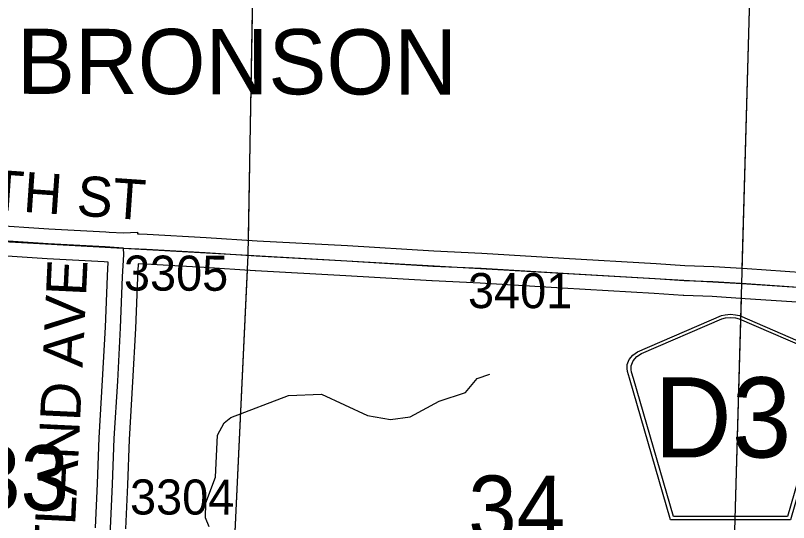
# Model space of a CAD drawing. Extents: x -157.2 to -99.3, y 12.2 to 46.2.
# Drawn here: x -138.204 to -136.661, y 29.328 to 30.339 of the extents above; entities that cross this region are included whole.
import ezdxf

# ---------------------------------------------------------------- set-up
doc = ezdxf.new("R2010")
doc.units = 0
for name, color, linetype in [('tdCoCorpTxt', 7, 'Continuous'), ('tdCoHydroRiver', 7, 'Continuous'), ('tdCoSecRdNmbr', 7, 'Continuous'), ('tdCoSecRdTxt', 7, 'Continuous'), ('tdCoSecRteBand', 7, 'Continuous'), ('tdCoSecRteCL', 7, 'Continuous'), ('tdCoSectLine', 7, 'Continuous'), ('tdCoSectLinePart', 7, 'Continuous'), ('tdCoSectNmbr', 7, 'Continuous'), ('tdCoShieldCoRteHrd', 7, 'Continuous'), ('tdCoSurfAsphalt', 7, 'Continuous'), ('tdCoSurfGravel', 7, 'Continuous')]:
    doc.layers.add(name, color=color, linetype=linetype)

msp = doc.modelspace()

# ---------------------------------------------------------------- linework, layer by layer
at = {"layer": 'tdCoHydroRiver'}
msp.add_lwpolyline([(-137.8176, 29.3191), (-137.8249, 29.3367), (-137.824, 29.3667), (-137.805, 29.4182), (-137.8008, 29.5018), (-137.7874, 29.5266), (-137.7745, 29.5373), (-137.6595, 29.581), (-137.5931, 29.5837), (-137.5013, 29.5413), (-137.4557, 29.5335), (-137.4161, 29.5386), (-137.3583, 29.5699), (-137.3057, 29.5872), (-137.2827, 29.6149), (-137.2572, 29.6236)], dxfattribs=at)
at = {"layer": 'tdCoSecRteBand'}
for points in [[(-138.2579, 29.9215), (-138.1375, 29.9139), (-138.0239, 29.9075), (-138.0239, 29.9075), (-138.0239, 29.9075), (-138.0173, 29.9071), (-137.989, 29.9055), (-137.9608, 29.9072), (-137.9606, 29.9039), (-137.9574, 29.9037), (-137.9413, 29.9028), (-137.8239, 29.8961), (-137.8238, 29.8961), (-137.8237, 29.8961), (-137.722, 29.8897), (-137.5414, 29.8801), (-137.5413, 29.8801), (-137.5411, 29.8801), (-137.3692, 29.8695), (-137.2733, 29.8651), (-137.2731, 29.8651), (-137.2729, 29.8651), (-137.1092, 29.8552), (-136.9252, 29.8446), (-136.9251, 29.8446), (-136.9249, 29.8446), (-136.8675, 29.8407), (-136.8108, 29.8387), (-136.8103, 29.8387), (-136.8098, 29.8387), (-136.7435, 29.8342), (-136.7435, 29.8342), (-136.7435, 29.8342), (-136.6295, 29.8266)], [(-138.0446, 29.3171), (-138.0409, 29.4054), (-138.0372, 29.4963), (-138.0372, 29.4966), (-138.0372, 29.4969), (-138.0303, 29.6117), (-138.0249, 29.7177), (-138.0204, 29.8195), (-138.0204, 29.8196), (-138.0204, 29.8197), (-138.019, 29.8471), (-138.0273, 29.8476), (-138.141, 29.854), (-138.1411, 29.854), (-138.1412, 29.854), (-138.2618, 29.8616)], [(-136.6335, 29.7667), (-136.7475, 29.7743), (-136.8133, 29.7788), (-136.87, 29.7807), (-136.8706, 29.7807), (-136.8711, 29.7808), (-136.9289, 29.7847), (-137.1127, 29.7953), (-137.1127, 29.7953), (-137.1127, 29.7953), (-137.2763, 29.8051), (-137.3722, 29.8096), (-137.3725, 29.8096), (-137.3727, 29.8096), (-137.5447, 29.8202), (-137.7253, 29.8298), (-137.7255, 29.8298), (-137.7256, 29.8298), (-137.8274, 29.8362), (-137.9447, 29.8429), (-137.9591, 29.8437), (-137.9605, 29.8168), (-137.9649, 29.715), (-137.9649, 29.7149), (-137.9649, 29.7148), (-137.9704, 29.6085), (-137.9704, 29.6084), (-137.9704, 29.6082), (-137.9773, 29.4936), (-137.9809, 29.4029), (-137.9809, 29.4029), (-137.9809, 29.4029), (-137.9846, 29.3147)]]:
    msp.add_lwpolyline(points, dxfattribs=at)
at = {"layer": 'tdCoSecRteCL'}
for points in [[(-137.989, 29.8754), (-138.0256, 29.8775), (-138.1393, 29.8839), (-138.2599, 29.8916), (-138.357, 29.898), (-138.4352, 29.9014), (-138.4919, 29.9051), (-138.5075, 29.9061), (-138.5183, 29.9081), (-138.5279, 29.9101), (-138.5388, 29.9135), (-138.5496, 29.9187), (-138.5563, 29.9227), (-138.5627, 29.9276), (-138.5699, 29.9337), (-138.5782, 29.9419), (-138.5852, 29.9498), (-138.5999, 29.9725), (-138.6998, 30.1377), (-138.7197, 30.1706), (-138.7469, 30.2154), (-138.8049, 30.3098), (-138.8149, 30.3257)], [(-137.7861, 28.8705), (-137.8062, 28.871), (-137.9106, 28.8786), (-137.9845, 28.8811), (-137.9979, 28.8813), (-138.008, 28.8835), (-138.0141, 28.8862), (-138.021, 28.8899), (-138.0277, 28.8969), (-138.0309, 28.9015), (-138.0331, 28.905), (-138.0346, 28.9094), (-138.0348, 28.9213), (-138.0304, 28.9948), (-138.0233, 29.1151), (-138.0173, 29.2384), (-138.0146, 29.3158), (-138.0109, 29.4041), (-138.0072, 29.4951), (-138.0003, 29.61), (-137.9949, 29.7163), (-137.9905, 29.8182), (-137.9882, 29.8623), (-137.989, 29.8754)], [(-137.989, 29.8754), (-137.943, 29.8728), (-137.8256, 29.8662), (-137.7238, 29.8598), (-137.543, 29.8501), (-137.3709, 29.8395), (-137.2747, 29.8351), (-137.1109, 29.8252), (-136.927, 29.8146), (-136.869, 29.8107), (-136.8118, 29.8087), (-136.7455, 29.8043), (-136.6315, 29.7966), (-136.5112, 29.7887), (-136.3778, 29.7801), (-136.3149, 29.7754), (-136.2559, 29.7717)]]:
    msp.add_lwpolyline(points, dxfattribs=at)
at = {"layer": 'tdCoSectLine'}
for points in [[(-137.74, 29.8608), (-137.7219, 30.8578)], [(-136.7541, 29.8047), (-136.7257, 30.8021)], [(-138.7411, 29.9168), (-137.74, 29.8608)], [(-137.7864, 28.8705), (-137.74, 29.8608)], [(-137.74, 29.8608), (-136.7541, 29.8047)], [(-136.7821, 28.8176), (-136.7541, 29.8047)], [(-136.7541, 29.8047), (-135.755, 29.7387)]]:
    msp.add_lwpolyline(points, dxfattribs=at)
at = {"layer": 'tdCoSectLinePart'}
for points in [[(-136.7532, 29.8347), (-136.7265, 30.7729)], [(-137.7394, 29.8907), (-137.7269, 30.5803)], [(-137.785, 28.9002), (-137.7414, 29.8314)], [(-136.7812, 28.8478), (-136.7549, 29.7747)]]:
    msp.add_lwpolyline(points, dxfattribs=at)
at = {"layer": 'tdCoShieldCoRteHrd'}
for points in [[(-136.8965, 29.3331), (-136.9784, 29.616), (-136.9823, 29.6292), (-136.983, 29.6351), (-136.983, 29.6429), (-136.9788, 29.6532), (-136.9715, 29.6617), (-136.962, 29.6683), (-136.7947, 29.7407), (-136.7872, 29.7423), (-136.7767, 29.7432), (-136.7663, 29.7423), (-136.7588, 29.7407), (-136.5915, 29.6683), (-136.5819, 29.6617), (-136.5747, 29.6532), (-136.5704, 29.6429), (-136.5704, 29.6351), (-136.5712, 29.6292), (-136.575, 29.616), (-136.657, 29.3331)], [(-136.8906, 29.3395), (-136.9704, 29.6147), (-136.9741, 29.6274), (-136.9748, 29.633), (-136.9748, 29.6405), (-136.9707, 29.6504), (-136.9637, 29.6586), (-136.9545, 29.665), (-136.794, 29.7344), (-136.7867, 29.736), (-136.7767, 29.7369), (-136.7667, 29.736), (-136.7595, 29.7344), (-136.5989, 29.665), (-136.5897, 29.6586), (-136.5828, 29.6504), (-136.5787, 29.6405), (-136.5787, 29.633), (-136.5794, 29.6274), (-136.5831, 29.6147), (-136.6628, 29.3395)]]:
    msp.add_lwpolyline(points, close=True, dxfattribs=at)
at = {"layer": 'tdCoSurfAsphalt'}
msp.add_lwpolyline([(-138.2599, 29.8916), (-138.1393, 29.8839), (-138.0256, 29.8775), (-137.989, 29.8754), (-137.943, 29.8728), (-137.8256, 29.8662), (-137.7238, 29.8598), (-137.543, 29.8501), (-137.3709, 29.8395), (-137.2747, 29.8351), (-137.1109, 29.8252), (-136.927, 29.8146), (-136.869, 29.8107), (-136.8118, 29.8087), (-136.7455, 29.8043), (-136.6315, 29.7966)], dxfattribs=at)
at = {"layer": 'tdCoSurfGravel'}
msp.add_lwpolyline([(-138.008, 28.8835), (-138.0141, 28.8862), (-138.021, 28.8899), (-138.0277, 28.8969), (-138.0309, 28.9015), (-138.0331, 28.905), (-138.0346, 28.9094), (-138.0348, 28.9213), (-138.0304, 28.9948), (-138.0233, 29.1151), (-138.0173, 29.2384), (-138.0146, 29.3158), (-138.0109, 29.4041), (-138.0072, 29.4951), (-138.0003, 29.61), (-137.9949, 29.7163), (-137.9905, 29.8182), (-137.9882, 29.8623), (-137.989, 29.8754)], dxfattribs=at)

# ---------------------------------------------------------------- texts
at = {"layer": 'tdCoCorpTxt'}
msp.add_text('BRONSON', height=0.13, rotation=359.8953, dxfattribs=at).set_placement((-138.2017, 30.1831))
at = {"layer": 'tdCoSecRdNmbr'}
for s, rotation, p in [('3305', 359.8951, (-137.9879, 29.7904)), ('3401', 359.8956, (-137.3008, 29.7555)), ('3304', 359.8951, (-137.9757, 29.3437))]:
    msp.add_text(s, height=0.07, rotation=rotation, dxfattribs=at).set_placement(p)
at = {"layer": 'tdCoSecRdTxt'}
for s, rotation, p in [('210TH ST', 356.031, (-138.4337, 29.9646)), ('EASTLAND AVE', 87.2893, (-138.0985, 29.0422))]:
    msp.add_text(s, height=0.08, rotation=rotation, dxfattribs=at).set_placement(p)
at = {"layer": 'tdCoSectNmbr'}
for s, rotation, p in [('33', 359.8948, (-138.2911, 29.3522)), ('34', 359.8956, (-137.3004, 29.2915))]:
    msp.add_text(s, height=0.13, rotation=rotation, dxfattribs=at).set_placement(p)
at = {"layer": 'tdCoShieldCoRteHrd'}
msp.add_text('D38', height=0.16, dxfattribs=at).set_placement((-136.9287, 29.4574))

doc.saveas('drawing.dxf')
